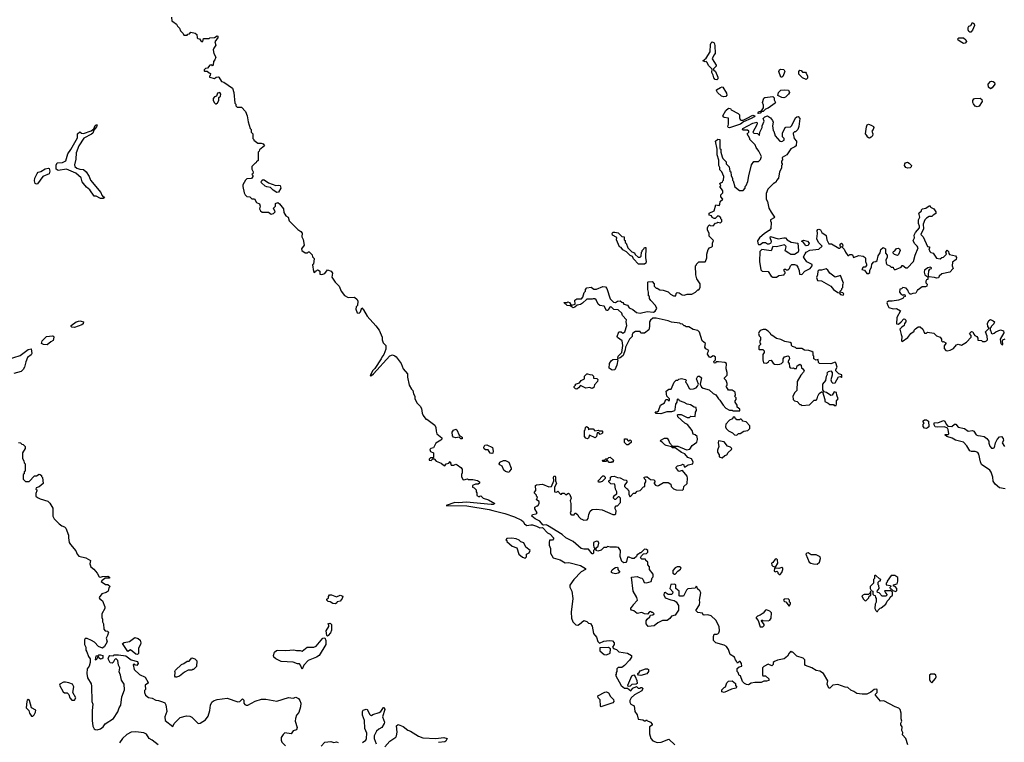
# Model space of a CAD drawing. Extents: x 2380107 to 2585170, y 384273 to 546161.
# Tile 274 of 331: x 2523240 to 2534137, y 469762 to 477760. Entities that reach past the tile are written whole.
import ezdxf

# ---------------------------------------------------------------- set-up
doc = ezdxf.new("R2010")
doc.units = 0

msp = doc.modelspace()

# ---------------------------------------------------------------- linework, layer by layer
at = {"layer": '0CON05XD'}
for points in [[(2524918, 477788), (2524922, 477742), (2524935, 477740), (2524975, 477710), (2524987, 477687), (2525010, 477665), (2525018, 477635), (2525050, 477605), (2525055, 477590), (2525095, 477590), (2525102, 477598), (2525118, 477602), (2525135, 477620), (2525182, 477612), (2525200, 477595), (2525205, 477560), (2525212, 477552), (2525228, 477548), (2525244, 477524), (2525255, 477520), (2525265, 477520), (2525275, 477550), (2525335, 477550), (2525345, 477558), (2525396, 477564), (2525425, 477580), (2525437, 477565), (2525398, 477515), (2525412, 477478), (2525387, 477445), (2525380, 477425), (2525388, 477385), (2525410, 477345), (2525400, 477315), (2525383, 477297), (2525380, 477255), (2525375, 477250), (2525365, 477260), (2525343, 477257), (2525318, 477222), (2525295, 477220), (2525280, 477205), (2525280, 477195), (2525285, 477190), (2525315, 477190), (2525335, 477170), (2525350, 477165), (2525347, 477143), (2525340, 477135), (2525342, 477122), (2525395, 477108), (2525415, 477122), (2525435, 477128), (2525445, 477122), (2525475, 477077), (2525498, 477068), (2525595, 477000), (2525608, 476955), (2525620, 476835), (2525630, 476825), (2525630, 476805), (2525645, 476790), (2525695, 476790), (2525740, 476745), (2525757, 476697), (2525768, 476628), (2525790, 476555), (2525800, 476545), (2525800, 476515), (2525820, 476495), (2525820, 476445), (2525830, 476435), (2525830, 476425), (2525875, 476392), (2525913, 476393), (2525934, 476384), (2525948, 476365), (2525892, 476318), (2525890, 476305), (2525880, 476295), (2525878, 476202), (2525860, 476185), (2525855, 476170), (2525845, 476170), (2525810, 476135), (2525810, 476105), (2525822, 476075), (2525820, 476055), (2525810, 476045), (2525820, 476035), (2525820, 476025), (2525805, 476002), (2525755, 475998), (2525737, 475983), (2525708, 475932), (2525708, 475915), (2525724, 475844), (2525735, 475820), (2525755, 475802), (2525785, 475800), (2525808, 475778), (2525837, 475777), (2525860, 475735), (2525893, 475723), (2525900, 475695), (2525892, 475665), (2525904, 475644), (2525925, 475630), (2525995, 475630), (2526022, 475608), (2526050, 475615), (2526067, 475633), (2526050, 475675), (2526070, 475695), (2526070, 475725), (2526095, 475738), (2526115, 475720), (2526160, 475665), (2526162, 475625), (2526185, 475590), (2526210, 475575), (2526222, 475535), (2526317, 475437), (2526353, 475415), (2526366, 475396), (2526362, 475355), (2526376, 475326), (2526388, 475265), (2526360, 475225), (2526362, 475205), (2526398, 475178), (2526425, 475180), (2526435, 475190), (2526445, 475190), (2526477, 475157), (2526480, 475135), (2526500, 475115), (2526490, 475055), (2526480, 475045), (2526492, 474972), (2526505, 474960), (2526515, 474980), (2526525, 474980), (2526535, 474990), (2526547, 474987), (2526560, 474975), (2526562, 474942), (2526585, 474940), (2526618, 474952), (2526645, 474990), (2526686, 474976), (2526700, 474955), (2526695, 474910), (2526733, 474855), (2526775, 474811), (2526799, 474755), (2526835, 474708), (2526874, 474684), (2526945, 474688), (2526974, 474664), (2526982, 474645), (2526980, 474595), (2526965, 474580), (2526960, 474555), (2526975, 474517), (2526995, 474511), (2527012, 474525), (2527025, 474570), (2527045, 474550), (2527087, 474477), (2527183, 474373), (2527218, 474325), (2527252, 474245), (2527250, 474215), (2527262, 474185), (2527292, 474155), (2527292, 474115), (2527271, 474055), (2527246, 474025), (2527239, 474005), (2527171, 473899), (2527145, 473872), (2527120, 473820), (2527135, 473823), (2527155, 473842), (2527335, 474038), (2527365, 474050), (2527391, 474041), (2527405, 474028), (2527463, 473955), (2527484, 473894), (2527532, 473842), (2527530, 473805), (2527551, 473715), (2527575, 473670), (2527590, 473655), (2527598, 473618), (2527612, 473595), (2527614, 473564), (2527638, 473515), (2527673, 473483), (2527688, 473455), (2527694, 473404), (2527705, 473380), (2527735, 473340), (2527745, 473340), (2527833, 473273), (2527846, 473246), (2527848, 473205), (2527858, 473175), (2527912, 473132), (2527912, 473118), (2527900, 473105), (2527846, 473074), (2527818, 473022), (2527790, 473015), (2527778, 473002), (2527785, 472982), (2527820, 472965), (2527820, 472915), (2527815, 472910), (2527785, 472910), (2527773, 472897), (2527772, 472885), (2527795, 472882), (2527812, 472898), (2527825, 472900), (2527850, 472875), (2527905, 472852), (2527925, 472832), (2527945, 472822), (2527960, 472845), (2527988, 472852), (2528005, 472870), (2528015, 472830), (2528045, 472830), (2528065, 472842), (2528080, 472835), (2528123, 472803), (2528138, 472785), (2528138, 472745), (2528128, 472725), (2528128, 472705), (2528145, 472672), (2528155, 472668), (2528195, 472678), (2528205, 472672), (2528255, 472672), (2528305, 472660), (2528330, 472645), (2528328, 472632), (2528315, 472620), (2528285, 472620), (2528250, 472605), (2528250, 472585), (2528268, 472578), (2528290, 472555), (2528290, 472535), (2528300, 472525), (2528300, 472495), (2528325, 472480), (2528332, 472488), (2528345, 472490), (2528370, 472465), (2528427, 472447), (2528500, 472405), (2528480, 472395), (2528456, 472394), (2528185, 472421), (2528095, 472411), (2528055, 472416), (2527960, 472385), (2528188, 472378), (2528435, 472339), (2528477, 472327), (2528610, 472295), (2528715, 472259), (2528795, 472221), (2528813, 472205), (2528825, 472180), (2528853, 472163), (2528895, 472171), (2528915, 472169), (2528961, 472155), (2528995, 472137), (2529025, 472140), (2529080, 472080), (2529109, 472065), (2529148, 472025), (2529147, 472013), (2529135, 472000), (2529105, 472000), (2529098, 471975), (2529100, 471945), (2529116, 471906), (2529116, 471855), (2529144, 471805), (2529221, 471781), (2529275, 471748), (2529316, 471754), (2529445, 471721), (2529500, 471685), (2529500, 471675), (2529455, 471650), (2529374, 471566), (2529328, 471502), (2529328, 471478), (2529352, 471435), (2529360, 471355), (2529344, 471204), (2529348, 471135)], [(2533765, 477620), (2533755, 477620), (2533745, 477630), (2533737, 477647), (2533737, 477675), (2533745, 477687), (2533768, 477695), (2533785, 477727), (2533802, 477715), (2533806, 477695), (2533783, 477645), (2533765, 477620)], [(2530955, 477094), (2530935, 477096), (2530921, 477115), (2530916, 477145), (2530900, 477175), (2530902, 477212), (2530868, 477248), (2530845, 477290), (2530837, 477297), (2530825, 477292), (2530800, 477305), (2530836, 477334), (2530883, 477405), (2530886, 477485), (2530892, 477505), (2530905, 477514), (2530925, 477505), (2530934, 477475), (2530938, 477385), (2530922, 477368), (2530904, 477325), (2530946, 477256), (2530947, 477245), (2530920, 477215), (2530920, 477205), (2530939, 477185), (2530968, 477125), (2530968, 477105), (2530955, 477094)], [(2533685, 477496), (2533665, 477506), (2533625, 477533), (2533622, 477548), (2533635, 477558), (2533685, 477560), (2533710, 477535), (2533717, 477517), (2533705, 477500), (2533685, 477496)], [(2531675, 477122), (2531662, 477125), (2531640, 477185), (2531648, 477205), (2531665, 477213), (2531695, 477208), (2531707, 477185), (2531685, 477130), (2531675, 477122)], [(2531945, 477098), (2531902, 477115), (2531862, 477155), (2531862, 477185), (2531875, 477200), (2531888, 477198), (2531905, 477180), (2531935, 477178), (2531945, 477168), (2531959, 477135), (2531958, 477112), (2531945, 477098)], [(2533985, 476993), (2533962, 477012), (2533958, 477045), (2533985, 477074), (2533995, 477079), (2534015, 477077), (2534028, 477065), (2534032, 477045), (2534004, 477006), (2533985, 476993)], [(2531034, 476906), (2531005, 476915), (2530961, 476955), (2530951, 476975), (2530953, 476985), (2530995, 477011), (2531015, 477016), (2531022, 477012), (2531062, 476945), (2531066, 476924), (2531055, 476910), (2531034, 476906)], [(2531695, 476894), (2531675, 476897), (2531632, 476922), (2531638, 476955), (2531665, 476978), (2531705, 476982), (2531748, 476978), (2531758, 476955), (2531747, 476935), (2531715, 476904), (2531695, 476894)], [(2525415, 476830), (2525429, 476841), (2525443, 476865), (2525443, 476897), (2525463, 476915), (2525464, 476935), (2525455, 476952), (2525428, 476945), (2525418, 476915), (2525394, 476906), (2525381, 476889), (2525381, 476865), (2525395, 476840), (2525405, 476830), (2525415, 476830)], [(2531415, 476720), (2531408, 476725), (2531415, 476740), (2531448, 476752), (2531472, 476785), (2531472, 476815), (2531462, 476845), (2531475, 476890), (2531485, 476900), (2531575, 476910), (2531590, 476895), (2531591, 476871), (2531603, 476845), (2531600, 476835), (2531525, 476780), (2531492, 476768), (2531468, 476745), (2531448, 476742), (2531435, 476724), (2531415, 476720)], [(2533835, 476794), (2533814, 476804), (2533797, 476827), (2533788, 476845), (2533789, 476865), (2533798, 476882), (2533811, 476889), (2533870, 476890), (2533888, 476875), (2533890, 476855), (2533857, 476803), (2533835, 476794)], [(2531095, 476564), (2531080, 476565), (2531077, 476575), (2531086, 476605), (2531085, 476670), (2531035, 476677), (2531024, 476684), (2531020, 476695), (2531054, 476756), (2531085, 476780), (2531108, 476778), (2531115, 476763), (2531193, 476723), (2531206, 476706), (2531206, 476675), (2531214, 476655), (2531225, 476649), (2531245, 476649), (2531292, 476668), (2531355, 476702), (2531376, 476696), (2531369, 476685), (2531336, 476665), (2531252, 476628), (2531217, 476603), (2531095, 476564)], [(2530638, 472832), (2530690, 472845), (2530693, 472865), (2530675, 472898), (2530636, 472916), (2530600, 472955), (2530565, 472970), (2530495, 473020), (2530465, 473020), (2530452, 473032), (2530395, 473048), (2530380, 473055), (2530355, 473082), (2530330, 473095), (2530335, 473108), (2530375, 473128), (2530405, 473128), (2530425, 473100), (2530430, 473075), (2530465, 473040), (2530525, 473040), (2530621, 473001), (2530655, 473008), (2530681, 473049), (2530732, 473085), (2530740, 473115), (2530738, 473145), (2530717, 473167), (2530694, 473174), (2530682, 473215), (2530629, 473279), (2530600, 473295), (2530522, 473365), (2530520, 473385), (2530528, 473392), (2530562, 473392), (2530625, 473358), (2530652, 473358), (2530668, 473372), (2530715, 473370), (2530720, 473415), (2530730, 473435), (2530727, 473467), (2530705, 473472), (2530665, 473498), (2530625, 473503), (2530595, 473522), (2530543, 473543), (2530535, 473558), (2530515, 473560), (2530512, 473525), (2530498, 473505), (2530492, 473445), (2530485, 473432), (2530455, 473418), (2530401, 473419), (2530335, 473398), (2530285, 473400), (2530272, 473418), (2530295, 473420), (2530309, 473431), (2530332, 473495), (2530375, 473520), (2530392, 473558), (2530408, 473558), (2530425, 473540), (2530430, 473545), (2530430, 473565), (2530400, 473595), (2530393, 473647), (2530425, 473672), (2530448, 473672), (2530482, 473748), (2530505, 473770), (2530525, 473770), (2530535, 473780), (2530565, 473788), (2530607, 473777), (2530620, 473765), (2530610, 473755), (2530612, 473745), (2530622, 473735), (2530648, 473678), (2530665, 473669), (2530696, 473674), (2530728, 473685), (2530743, 473705), (2530752, 473725), (2530729, 473785), (2530745, 473813), (2530765, 473816), (2530784, 473795), (2530772, 473725), (2530784, 473694), (2530805, 473681), (2530872, 473662), (2530915, 473623), (2530945, 473608), (2530974, 473565), (2530990, 473550), (2531025, 473492), (2531055, 473462), (2531095, 473440), (2531125, 473440), (2531135, 473430), (2531208, 473432), (2531208, 473448), (2531182, 473472), (2531180, 473495), (2531158, 473528), (2531158, 473542), (2531170, 473555), (2531170, 473575), (2531150, 473595), (2531160, 473605), (2531158, 473638), (2531125, 473660), (2531085, 473660), (2531062, 473695), (2531060, 473705), (2531070, 473715), (2531070, 473735), (2531058, 473765), (2531040, 473785), (2531040, 473795), (2531070, 473825), (2531070, 473855), (2531058, 473895), (2531062, 473955), (2531045, 473967), (2530975, 473973), (2530948, 473972), (2530935, 473960), (2530925, 473962), (2530923, 473977), (2530940, 473995), (2530940, 474025), (2530927, 474037), (2530915, 474038), (2530885, 474020), (2530874, 474024), (2530853, 474057), (2530854, 474076), (2530867, 474097), (2530835, 474118), (2530822, 474135), (2530828, 474175), (2530792, 474205), (2530762, 474302), (2530745, 474320), (2530695, 474330), (2530645, 474360), (2530615, 474360), (2530605, 474370), (2530595, 474370), (2530575, 474390), (2530553, 474393), (2530545, 474400), (2530455, 474412), (2530417, 474427), (2530285, 474458), (2530245, 474458), (2530220, 474435), (2530210, 474415), (2530210, 474365), (2530201, 474329), (2530155, 474290), (2530115, 474290), (2530105, 474310), (2530055, 474308), (2530025, 474290), (2530018, 474275), (2530018, 474255), (2529990, 474225), (2529943, 474137), (2529940, 474105), (2529919, 474045), (2529885, 474017), (2529865, 474010), (2529860, 474015), (2529864, 474035), (2529902, 474078), (2529913, 474155), (2529907, 474207), (2529854, 474244), (2529852, 474255), (2529870, 474305), (2529897, 474307), (2529915, 474292), (2529938, 474305), (2529959, 474375), (2529950, 474415), (2529957, 474437), (2529910, 474485), (2529905, 474510), (2529865, 474548), (2529815, 474552), (2529788, 474578), (2529775, 474580), (2529760, 474565), (2529755, 474550), (2529745, 474540), (2529735, 474540), (2529708, 474588), (2529660, 474595), (2529643, 474613), (2529619, 474659), (2529605, 474670), (2529585, 474672), (2529575, 474668), (2529515, 474668), (2529468, 474622), (2529445, 474607), (2529408, 474602), (2529385, 474578), (2529365, 474570), (2529332, 474592), (2529300, 474595), (2529262, 474628), (2529295, 474630), (2529305, 474638), (2529325, 474628), (2529335, 474610), (2529352, 474602), (2529388, 474612), (2529384, 474656), (2529405, 474670), (2529458, 474672), (2529472, 474688), (2529488, 474742), (2529500, 474755), (2529500, 474775), (2529518, 474792), (2529565, 474798), (2529595, 474778), (2529625, 474778), (2529695, 474808), (2529722, 474802), (2529738, 474785), (2529775, 474670), (2529812, 474632), (2529835, 474630), (2529854, 474646), (2529885, 474650), (2529902, 474632), (2529915, 474630), (2529925, 474612), (2529965, 474600), (2529985, 474570), (2530025, 474553), (2530065, 474520), (2530105, 474510), (2530185, 474531), (2530256, 474524), (2530272, 474535), (2530290, 474565), (2530276, 474596), (2530223, 474653), (2530210, 474675), (2530210, 474695), (2530200, 474705), (2530200, 474745), (2530190, 474775), (2530190, 474855), (2530195, 474860), (2530241, 474861), (2530262, 474835), (2530262, 474812), (2530285, 474790), (2530295, 474790), (2530325, 474770), (2530362, 474768), (2530415, 474748), (2530441, 474721), (2530475, 474702), (2530500, 474705), (2530505, 474730), (2530515, 474742), (2530540, 474735), (2530573, 474713), (2530595, 474712), (2530625, 474722), (2530677, 474723), (2530720, 474745), (2530735, 474760), (2530745, 474770), (2530755, 474770), (2530770, 474795), (2530770, 474835), (2530733, 474893), (2530722, 474935), (2530720, 475035), (2530730, 475045), (2530730, 475055), (2530755, 475080), (2530825, 475080), (2530830, 475085), (2530846, 475124), (2530846, 475164), (2530858, 475215), (2530874, 475236), (2530900, 475245), (2530908, 475255), (2530908, 475285), (2530918, 475315), (2530870, 475365), (2530870, 475395), (2530853, 475433), (2530853, 475457), (2530860, 475475), (2530875, 475490), (2530883, 475483), (2530915, 475480), (2530942, 475508), (2530955, 475510), (2530965, 475520), (2530995, 475510), (2531010, 475525), (2531010, 475545), (2531000, 475555), (2531000, 475565), (2530977, 475587), (2530965, 475590), (2530935, 475560), (2530925, 475558), (2530905, 475570), (2530895, 475590), (2530870, 475595), (2530872, 475618), (2530927, 475643), (2530945, 475710), (2530980, 475705), (2530990, 475715), (2530992, 475748), (2531020, 475775), (2530998, 475798), (2530998, 475822), (2531020, 475845), (2531020, 475865), (2530990, 475915), (2530998, 475922), (2530990, 475945), (2531002, 475958), (2531018, 475962), (2531020, 475975), (2531030, 475985), (2531032, 476025), (2531012, 476075), (2530988, 476098), (2530988, 476125), (2530978, 476145), (2530978, 476205), (2530960, 476265), (2530958, 476325), (2530942, 476415), (2530965, 476436), (2530990, 476435), (2530990, 476335), (2531000, 476325), (2531000, 476295), (2531013, 476243), (2531022, 476222), (2531058, 476188), (2531060, 476165), (2531092, 476132), (2531100, 476085), (2531110, 476075), (2531113, 476033), (2531130, 476005), (2531130, 475985), (2531137, 475977), (2531155, 475910), (2531205, 475870), (2531245, 475870), (2531270, 475895), (2531270, 475915), (2531280, 475925), (2531298, 475968), (2531308, 476032), (2531340, 476155), (2531365, 476190), (2531415, 476190), (2531438, 476212), (2531448, 476245), (2531420, 476305), (2531390, 476345), (2531380, 476375), (2531320, 476435), (2531320, 476445), (2531290, 476495), (2531310, 476515), (2531310, 476525), (2531296, 476536), (2531248, 476538), (2531238, 476545), (2531244, 476555), (2531355, 476615), (2531396, 476626), (2531401, 476615), (2531396, 476595), (2531352, 476515), (2531363, 476503), (2531405, 476500), (2531422, 476482), (2531428, 476482), (2531432, 476515), (2531458, 476565), (2531458, 476585), (2531480, 476635), (2531468, 476665), (2531485, 476686), (2531516, 476696), (2531550, 476675), (2531572, 476645), (2531578, 476625), (2531572, 476585), (2531580, 476535), (2531587, 476527), (2531600, 476475), (2531652, 476415), (2531675, 476413), (2531700, 476425), (2531700, 476445), (2531682, 476465), (2531683, 476505), (2531710, 476565), (2531718, 476572), (2531770, 476575), (2531785, 476590), (2531827, 476673), (2531840, 476685), (2531855, 476688), (2531872, 476665), (2531863, 476577), (2531850, 476545), (2531825, 476520), (2531815, 476520), (2531800, 476505), (2531800, 476495), (2531810, 476445), (2531837, 476417), (2531832, 476365), (2531818, 476352), (2531775, 476332), (2531730, 476265), (2531680, 476235), (2531682, 476208), (2531670, 476195), (2531670, 476175), (2531680, 476165), (2531680, 476155), (2531672, 476145), (2531672, 476118), (2531650, 476075), (2531638, 476005), (2531615, 475980), (2531610, 475965), (2531595, 475950), (2531585, 475950), (2531520, 475885), (2531500, 475835), (2531500, 475775), (2531517, 475747), (2531532, 475675), (2531555, 475630), (2531593, 475575), (2531588, 475565), (2531550, 475545), (2531548, 475535), (2531558, 475515), (2531552, 475448), (2531534, 475426), (2531482, 475395), (2531428, 475345), (2531407, 475313), (2531408, 475285), (2531415, 475270), (2531435, 475272), (2531466, 475294), (2531492, 475292), (2531515, 475278), (2531535, 475278), (2531555, 475290), (2531560, 475305), (2531544, 475344), (2531548, 475362), (2531634, 475334), (2531695, 475346), (2531715, 475344), (2531735, 475323), (2531778, 475298), (2531850, 475285), (2531859, 475205), (2531854, 475185), (2531815, 475160), (2531775, 475162), (2531752, 475175)], [(2524165, 475780), (2524135, 475782), (2524087, 475807), (2524065, 475808), (2524015, 475875), (2523978, 475905), (2523945, 475946), (2523933, 475965), (2523920, 476010), (2523860, 476060), (2523756, 476106), (2523665, 476090), (2523644, 476105), (2523642, 476148), (2523653, 476175), (2523715, 476179), (2523751, 476199), (2523774, 476276), (2523807, 476323), (2523879, 476451), (2523880, 476495), (2523905, 476518), (2523923, 476503), (2523945, 476500), (2524029, 476531), (2524059, 476551), (2524075, 476589), (2524085, 476597), (2524096, 476596), (2524090, 476575), (2524062, 476538), (2524051, 476505), (2524035, 476491), (2523950, 476450), (2523896, 476364), (2523866, 476285), (2523860, 476215), (2523848, 476155), (2523850, 476135), (2523873, 476115), (2523904, 476104), (2523945, 476103), (2523975, 476077), (2524008, 476025), (2524023, 475983), (2524137, 475847), (2524148, 475818), (2524165, 475800), (2524178, 475798), (2524165, 475780)], [(2532645, 476450), (2532632, 476452), (2532620, 476465), (2532620, 476475), (2532600, 476495), (2532610, 476575), (2532620, 476595), (2532635, 476602), (2532665, 476593), (2532688, 476578), (2532693, 476565), (2532687, 476545), (2532670, 476525), (2532680, 476495), (2532678, 476475), (2532665, 476460), (2532645, 476450)], [(2523425, 475939), (2523412, 475945), (2523402, 475975), (2523406, 476004), (2523432, 476058), (2523445, 476071), (2523475, 476079), (2523521, 476109), (2523555, 476116), (2523565, 476111), (2523575, 476085), (2523566, 476055), (2523496, 476024), (2523435, 475944), (2523425, 475939)], [(2533066, 476116), (2533048, 476125), (2533032, 476145), (2533034, 476166), (2533044, 476176), (2533065, 476182), (2533083, 476173), (2533108, 476145), (2533105, 476130), (2533095, 476120), (2533066, 476116)], [(2526085, 475848), (2526044, 475874), (2526014, 475904), (2525975, 475909), (2525958, 475918), (2525917, 475955), (2525913, 475965), (2525920, 475980), (2525935, 475991), (2525945, 475989), (2525995, 475953), (2526074, 475924), (2526105, 475929), (2526124, 475924), (2526131, 475895), (2526105, 475852), (2526085, 475848)], [(2531752, 475175), (2531713, 475203), (2531722, 475245), (2531720, 475255), (2531705, 475268), (2531615, 475247), (2531575, 475248), (2531555, 475200), (2531453, 475217), (2531432, 475195), (2531428, 475085), (2531443, 474993), (2531458, 474978), (2531525, 474972), (2531555, 474920), (2531575, 474910), (2531615, 474910), (2531643, 474927), (2531700, 474935), (2531700, 474945), (2531710, 474955), (2531710, 474965), (2531700, 474975), (2531702, 474998), (2531715, 475000), (2531725, 474990), (2531745, 474992), (2531760, 475005), (2531770, 475035), (2531785, 475050), (2531815, 475052), (2531835, 475042), (2531851, 475021), (2531866, 474985), (2531870, 474945), (2531895, 474940), (2531930, 474975), (2531988, 475005), (2532012, 475035), (2532009, 475049), (2531951, 475081), (2531924, 475115), (2531916, 475135), (2531931, 475169), (2531945, 475188), (2531985, 475208), (2532085, 475220), (2532120, 475255), (2532080, 475295), (2532063, 475333), (2532071, 475395), (2532066, 475425), (2532074, 475436), (2532085, 475440), (2532104, 475434), (2532118, 475405), (2532165, 475370), (2532173, 475325), (2532195, 475280), (2532225, 475280), (2532305, 475230), (2532318, 475232), (2532330, 475245), (2532320, 475255), (2532320, 475275), (2532335, 475288), (2532347, 475277), (2532350, 475255), (2532340, 475245), (2532365, 475220), (2532378, 475185), (2532405, 475150), (2532415, 475150), (2532428, 475162), (2532445, 475162), (2532455, 475158), (2532468, 475128), (2532525, 475151), (2532575, 475143), (2532596, 475126), (2532602, 475115), (2532600, 475085), (2532612, 475055), (2532612, 475038), (2532598, 475022), (2532575, 475020), (2532560, 474995), (2532588, 474988), (2532615, 474950), (2532635, 474950), (2532648, 474962), (2532650, 474985), (2532668, 475025), (2532670, 475055), (2532692, 475078), (2532715, 475082), (2532728, 475095), (2532740, 475145), (2532762, 475178), (2532770, 475215), (2532795, 475240), (2532820, 475225), (2532820, 475175), (2532842, 475152), (2532842, 475128), (2532827, 475103), (2532828, 475065), (2532835, 475052), (2532870, 475035), (2532885, 475020), (2532905, 475020), (2532910, 475005), (2532925, 474992), (2532995, 475020), (2533005, 475040), (2533015, 475040), (2533045, 475012), (2533065, 475012), (2533132, 475085), (2533149, 475155), (2533182, 475235), (2533172, 475255), (2533142, 475282), (2533128, 475315), (2533142, 475345), (2533138, 475375), (2533152, 475405), (2533197, 475455), (2533198, 475475), (2533187, 475505), (2533187, 475543), (2533200, 475575), (2533192, 475618), (2533220, 475645), (2533220, 475655), (2533230, 475665), (2533267, 475673), (2533305, 475700), (2533315, 475700), (2533320, 475685), (2533356, 475666), (2533380, 475635), (2533380, 475615), (2533348, 475595), (2533335, 475582), (2533305, 475580), (2533275, 475563), (2533256, 475544), (2533237, 475495), (2533242, 475445), (2533213, 475383), (2533240, 475355), (2533285, 475250), (2533310, 475245), (2533310, 475235), (2533300, 475225), (2533312, 475195), (2533325, 475182), (2533348, 475175), (2533385, 475122), (2533425, 475112), (2533445, 475128), (2533465, 475130), (2533497, 475163), (2533490, 475185), (2533505, 475210), (2533520, 475195), (2533523, 475173), (2533531, 475161), (2533596, 475146), (2533606, 475126), (2533604, 475106), (2533562, 475075), (2533558, 475035), (2533570, 475005), (2533535, 474967), (2533444, 474946), (2533415, 474920), (2533408, 474902), (2533385, 474898), (2533365, 474907), (2533302, 474912), (2533297, 474935), (2533301, 474979), (2533312, 474998), (2533330, 475005), (2533330, 475015), (2533315, 475020), (2533290, 475015), (2533254, 474986), (2533250, 474965), (2533257, 474937), (2533292, 474912), (2533290, 474885), (2533275, 474880), (2533268, 474865), (2533268, 474848), (2533282, 474832), (2533279, 474811), (2533265, 474803), (2533228, 474802), (2533185, 474770), (2533175, 474770), (2533158, 474732), (2533125, 474730), (2533105, 474722), (2533093, 474723), (2533080, 474735), (2533070, 474765), (2533049, 474789), (2533013, 474797), (2532998, 474782), (2532982, 474778), (2532978, 474745), (2532992, 474725), (2533015, 474710), (2533023, 474717), (2533036, 474716), (2533038, 474702), (2533038, 474695), (2533022, 474688), (2533012, 474675), (2532967, 474655), (2532895, 474644), (2532855, 474645), (2532840, 474635), (2532838, 474625), (2532846, 474596), (2532860, 474575), (2532905, 474560), (2532945, 474562), (2532987, 474537), (2532948, 474465), (2532942, 474392), (2532965, 474390), (2532996, 474414), (2533025, 474448), (2533037, 474447), (2533046, 474436), (2533047, 474415), (2533033, 474397), (2533028, 474375), (2533002, 474358), (2532982, 474335), (2532994, 474274), (2533002, 474255), (2533000, 474205), (2533005, 474200), (2533069, 474241), (2533104, 474286), (2533138, 474312), (2533140, 474325), (2533152, 474338), (2533185, 474362), (2533205, 474362), (2533236, 474336), (2533255, 474290), (2533275, 474290), (2533285, 474300), (2533355, 474290), (2533385, 474260), (2533426, 474246), (2533440, 474225), (2533440, 474205), (2533455, 474192), (2533465, 474200), (2533488, 474185), (2533490, 474175), (2533471, 474149), (2533472, 474122), (2533488, 474098), (2533504, 474094), (2533539, 474101), (2533575, 474120), (2533608, 474162), (2533625, 474168), (2533662, 474158), (2533719, 474191), (2533770, 474245), (2533770, 474265), (2533752, 474285), (2533775, 474310), (2533790, 474305), (2533798, 474278), (2533810, 474265), (2533833, 474253), (2533842, 474235), (2533842, 474212), (2533885, 474210), (2533895, 474200), (2533925, 474200), (2533940, 474205), (2533952, 474218), (2533947, 474257), (2533930, 474305), (2533970, 474345), (2533953, 474363), (2533952, 474398), (2533965, 474432), (2533985, 474440), (2534015, 474428), (2534027, 474415), (2534022, 474395), (2533990, 474365), (2533990, 474355), (2533980, 474345), (2533980, 474325), (2533988, 474318), (2533992, 474292), (2534007, 474283), (2534025, 474290), (2534043, 474307), (2534095, 474328), (2534127, 474317), (2534130, 474295), (2534090, 474225), (2534093, 474193), (2534100, 474175), (2534113, 474163), (2534120, 474165), (2534118, 474205), (2534122, 474215), (2534145, 474228)], [(2530155, 475054), (2530090, 475055), (2530034, 475114), (2530020, 475140), (2529995, 475150), (2529955, 475192), (2529915, 475212), (2529895, 475238), (2529877, 475247), (2529843, 475323), (2529848, 475348), (2529800, 475375), (2529797, 475395), (2529805, 475408), (2529825, 475410), (2529865, 475400), (2529902, 475362), (2529928, 475358), (2529930, 475325), (2529940, 475315), (2529940, 475295), (2529950, 475285), (2529970, 475235), (2530015, 475190), (2530045, 475180), (2530052, 475162), (2530085, 475130), (2530105, 475130), (2530118, 475142), (2530120, 475185), (2530130, 475195), (2530130, 475205), (2530148, 475222), (2530155, 475240), (2530168, 475238), (2530167, 475125), (2530172, 475085), (2530170, 475065), (2530155, 475054)], [(2531945, 475258), (2531935, 475263), (2531913, 475293), (2531892, 475308), (2531915, 475320), (2531958, 475308), (2531977, 475287), (2531965, 475262), (2531945, 475258)], [(2532955, 475150), (2532922, 475162), (2532908, 475175), (2532908, 475185), (2532910, 475195), (2532925, 475202), (2532944, 475226), (2532965, 475232), (2532978, 475225), (2532983, 475205), (2532965, 475160), (2532955, 475150)], [(2532355, 474712), (2532360, 474725), (2532348, 474738), (2532320, 474745), (2532320, 474755), (2532338, 474772), (2532340, 474785), (2532350, 474795), (2532350, 474825), (2532358, 474845), (2532325, 474930), (2532265, 474910), (2532204, 474954), (2532185, 474988), (2532165, 475002), (2532115, 474988), (2532085, 474988), (2532072, 474975), (2532070, 474935), (2532058, 474905), (2532070, 474875), (2532115, 474868), (2532215, 474812), (2532248, 474775), (2532295, 474740), (2532308, 474738), (2532325, 474720), (2532355, 474712)], [(2523845, 474353), (2523816, 474355), (2523809, 474365), (2523811, 474375), (2523865, 474414), (2523905, 474426), (2523946, 474415), (2523944, 474395), (2523928, 474382), (2523845, 474353)], [(2523545, 474161), (2523504, 474164), (2523480, 474175), (2523490, 474205), (2523535, 474252), (2523602, 474262), (2523615, 474258), (2523619, 474245), (2523611, 474209), (2523584, 474196), (2523545, 474161)], [(2532275, 473490), (2532280, 473505), (2532278, 473542), (2532298, 473565), (2532283, 473603), (2532280, 473635), (2532255, 473640), (2532230, 473605), (2532215, 473602), (2532170, 473635), (2532142, 473642), (2532128, 473665), (2532130, 473725), (2532160, 473765), (2532170, 473815), (2532180, 473835), (2532178, 473852), (2532190, 473865), (2532215, 473872), (2532232, 473855), (2532232, 473825), (2532218, 473775), (2532225, 473750), (2532238, 473738), (2532265, 473740), (2532302, 473808), (2532325, 473810), (2532335, 473800), (2532340, 473805), (2532338, 473828), (2532305, 473840), (2532273, 473873), (2532273, 473887), (2532288, 473915), (2532273, 473963), (2532265, 473970), (2532215, 473950), (2532093, 473953), (2532082, 473965), (2532078, 473998), (2532055, 473990), (2532030, 474005), (2532030, 474035), (2532020, 474045), (2532020, 474075), (2532007, 474087), (2531975, 474100), (2531925, 474102), (2531895, 474120), (2531835, 474120), (2531825, 474130), (2531792, 474142), (2531780, 474155), (2531780, 474175), (2531767, 474187), (2531708, 474198), (2531665, 474222), (2531615, 474230), (2531565, 474270), (2531555, 474270), (2531550, 474285), (2531523, 474313), (2531492, 474332), (2531468, 474332), (2531435, 474320), (2531423, 474307), (2531418, 474285), (2531425, 474260), (2531440, 474245), (2531440, 474215), (2531430, 474205), (2531430, 474185), (2531440, 474175), (2531440, 474165), (2531420, 474145), (2531420, 474115), (2531425, 474110), (2531465, 474110), (2531480, 474095), (2531480, 474075), (2531463, 474055), (2531463, 473995), (2531472, 473962), (2531505, 473960), (2531526, 473974), (2531535, 473988), (2531555, 473990), (2531577, 473957), (2531595, 473947), (2531625, 473943), (2531652, 473948), (2531670, 473955), (2531690, 473975), (2531690, 474005), (2531705, 474030), (2531745, 474038), (2531757, 474027), (2531758, 474005), (2531740, 473975), (2531757, 473955), (2531758, 473918), (2531767, 473907), (2531795, 473902), (2531805, 473908), (2531815, 473900), (2531835, 473900), (2531845, 473930), (2531875, 473948), (2531890, 473935), (2531892, 473902), (2531905, 473900), (2531920, 473875), (2531915, 473860), (2531883, 473827), (2531844, 473756), (2531840, 473655), (2531820, 473635), (2531798, 473592), (2531800, 473555), (2531813, 473543), (2531844, 473534), (2531875, 473500), (2531885, 473500), (2531895, 473490), (2531982, 473498), (2532032, 473548), (2532055, 473550), (2532067, 473563), (2532072, 473595), (2532087, 473623), (2532115, 473640), (2532125, 473640), (2532150, 473555), (2532150, 473535), (2532187, 473517), (2532205, 473500), (2532245, 473500), (2532255, 473490), (2532275, 473490)], [(2523105, 473999), (2523245, 474044), (2523335, 474109), (2523366, 474116), (2523375, 474065), (2523365, 474049), (2523328, 474022), (2523307, 473973), (2523293, 473915), (2523280, 473890), (2523255, 473866), (2523175, 473844)], [(2529795, 473880), (2529762, 473902), (2529766, 473955), (2529784, 473986), (2529805, 473998), (2529852, 474002), (2529858, 473995), (2529847, 473935), (2529825, 473883), (2529795, 473880)], [(2529405, 473672), (2529390, 473675), (2529378, 473688), (2529378, 473702), (2529390, 473715), (2529390, 473725), (2529435, 473740), (2529452, 473768), (2529490, 473785), (2529490, 473815), (2529515, 473840), (2529525, 473842), (2529548, 473832), (2529575, 473830), (2529590, 473815), (2529592, 473792), (2529627, 473787), (2529637, 473777), (2529636, 473754), (2529602, 473718), (2529595, 473690), (2529575, 473678), (2529545, 473688), (2529505, 473680), (2529445, 473710), (2529426, 473684), (2529405, 473672)], [(2529525, 473122), (2529505, 473128), (2529490, 473145), (2529490, 473215), (2529498, 473222), (2529503, 473247), (2529513, 473257), (2529530, 473245), (2529535, 473220), (2529545, 473230), (2529585, 473232), (2529605, 473210), (2529645, 473218), (2529655, 473210), (2529685, 473210), (2529690, 473205), (2529690, 473185), (2529665, 473170), (2529648, 473188), (2529632, 473188), (2529622, 473148), (2529607, 473133), (2529545, 473160), (2529535, 473130), (2529525, 473122)], [(2531175, 473160), (2531195, 473180), (2531215, 473180), (2531253, 473207), (2531300, 473215), (2531320, 473235), (2531320, 473265), (2531278, 473308), (2531240, 473315), (2531240, 473325), (2531225, 473340), (2531215, 473340), (2531205, 473330), (2531175, 473330), (2531162, 473342), (2531155, 473360), (2531135, 473360), (2531128, 473342), (2531095, 473328), (2531055, 473282), (2531050, 473255), (2531058, 473235), (2531085, 473208), (2531127, 473187), (2531150, 473165), (2531175, 473160)], [(2533275, 473236), (2533255, 473238), (2533238, 473258), (2533240, 473285), (2533248, 473295), (2533238, 473308), (2533238, 473322), (2533255, 473332), (2533275, 473332), (2533298, 473315), (2533303, 473255), (2533285, 473242), (2533275, 473236)], [(2534145, 472569), (2534085, 472579), (2534035, 472619), (2534012, 472652), (2534010, 472695), (2533993, 472753), (2533975, 472774), (2533885, 472838), (2533873, 472865), (2533855, 472950), (2533845, 472968), (2533815, 472979), (2533775, 472980), (2533755, 472989), (2533723, 473043), (2533684, 473084), (2533595, 473106), (2533560, 473130), (2533500, 473145), (2533480, 473165), (2533485, 473170), (2533515, 473170), (2533522, 473178), (2533516, 473226), (2533509, 473239), (2533473, 473253), (2533395, 473250), (2533370, 473255), (2533360, 473275), (2533362, 473295), (2533365, 473300), (2533402, 473298), (2533465, 473323), (2533478, 473315), (2533492, 473282), (2533513, 473263), (2533555, 473258), (2533585, 473282), (2533602, 473282), (2533625, 473250), (2533697, 473237), (2533735, 473207), (2533785, 473213), (2533800, 473205), (2533825, 473167), (2533845, 473157), (2533875, 473156), (2533915, 473146), (2533945, 473126), (2533967, 473097), (2533964, 473074), (2533975, 473040), (2533995, 473018), (2534015, 473018), (2534028, 473025), (2534038, 473075), (2534057, 473113), (2534085, 473142)], [(2528135, 473120), (2528122, 473122), (2528105, 473140), (2528065, 473132), (2528040, 473140), (2528031, 473155), (2528026, 473194), (2528042, 473218), (2528065, 473228), (2528079, 473219), (2528105, 473160), (2528135, 473140), (2528135, 473120)], [(2534085, 473142), (2534105, 473147), (2534124, 473125), (2534126, 473104), (2534113, 473075), (2534138, 473035)], [(2523225, 473080), (2523248, 473078), (2523262, 473062), (2523278, 473058), (2523300, 473035), (2523300, 473015), (2523270, 472965), (2523270, 472905), (2523287, 472877), (2523290, 472855), (2523300, 472845), (2523300, 472765), (2523290, 472755), (2523290, 472735), (2523280, 472725), (2523280, 472675), (2523305, 472650), (2523345, 472650), (2523405, 472710), (2523425, 472710), (2523455, 472730), (2523468, 472728), (2523480, 472715), (2523480, 472705), (2523492, 472692), (2523498, 472625), (2523455, 472590), (2523422, 472578), (2523420, 472565), (2523430, 472555), (2523430, 472545), (2523420, 472515), (2523420, 472485), (2523435, 472470), (2523465, 472458), (2523552, 472432), (2523575, 472410), (2523607, 472355), (2523607, 472267), (2523620, 472235), (2523675, 472180), (2523705, 472158), (2523735, 472148), (2523751, 472131), (2523780, 472055), (2523779, 472025), (2523789, 471975), (2523801, 471951), (2523861, 471881), (2523874, 471844), (2523894, 471824), (2523970, 471805), (2524022, 471775), (2524017, 471737), (2524028, 471705), (2524059, 471679), (2524098, 471635), (2524120, 471595), (2524135, 471590), (2524157, 471597), (2524215, 471600), (2524235, 471590), (2524235, 471580), (2524185, 471580), (2524165, 471560), (2524152, 471558), (2524143, 471543), (2524188, 471508), (2524215, 471510), (2524240, 471485), (2524228, 471472), (2524218, 471435), (2524195, 471420), (2524148, 471405), (2524120, 471365), (2524122, 471355), (2524155, 471330), (2524183, 471263), (2524182, 471245), (2524148, 471185), (2524148, 471145), (2524158, 471125), (2524158, 471095), (2524168, 471075), (2524172, 471015), (2524185, 470998), (2524212, 470992), (2524222, 470982), (2524213, 470945), (2524197, 470915), (2524207, 470873), (2524177, 470823), (2524155, 470803), (2524113, 470823), (2524069, 470869), (2524035, 470890), (2523985, 470910), (2523965, 470910), (2523958, 470895), (2523958, 470845), (2523973, 470815), (2523971, 470781), (2523982, 470765), (2524002, 470712), (2524020, 470685), (2524020, 470645), (2524007, 470605), (2523988, 470575), (2523981, 470525), (2523990, 470475), (2524029, 470409), (2524034, 470385), (2524039, 470215), (2524048, 470185), (2524040, 470115), (2524041, 470005), (2524051, 469941), (2524063, 469913), (2524075, 469904), (2524098, 469902), (2524135, 469912), (2524162, 469935), (2524185, 469967), (2524278, 470025), (2524325, 470098), (2524341, 470145), (2524358, 470172), (2524372, 470265), (2524401, 470345), (2524397, 470405), (2524365, 470452), (2524356, 470505), (2524341, 470541), (2524347, 470585), (2524332, 470615), (2524327, 470667), (2524305, 470690), (2524290, 470675), (2524276, 470644), (2524265, 470638), (2524242, 470642), (2524218, 470685), (2524225, 470710), (2524238, 470722), (2524275, 470720), (2524285, 470730), (2524335, 470732), (2524415, 470721), (2524475, 470676), (2524545, 470658), (2524550, 470635), (2524536, 470614), (2524515, 470620), (2524505, 470630), (2524495, 470620), (2524505, 470570), (2524565, 470512), (2524630, 470485), (2524662, 470425), (2524655, 470412), (2524630, 470395), (2524632, 470348), (2524620, 470335), (2524620, 470315), (2524632, 470285), (2524665, 470257), (2524705, 470252), (2524745, 470229), (2524776, 470226), (2524820, 470210), (2524845, 470200), (2524858, 470178), (2524868, 470105), (2524846, 470045), (2524850, 470005), (2524935, 469938), (2524951, 469969), (2525014, 470036), (2525085, 470057), (2525123, 470053), (2525145, 470042), (2525215, 469970), (2525237, 469973), (2525295, 470012), (2525325, 470052), (2525344, 470116), (2525353, 470175), (2525368, 470205), (2525385, 470222), (2525425, 470238), (2525535, 470250), (2525655, 470210), (2525677, 470213), (2525705, 470243), (2525720, 470230), (2525722, 470195), (2525731, 470181), (2525745, 470172), (2525765, 470172), (2525844, 470216), (2525915, 470239), (2525965, 470240), (2526085, 470218), (2526215, 470260), (2526265, 470252), (2526295, 470262), (2526325, 470248), (2526340, 470225), (2526350, 470195), (2526346, 470156)], [(2528465, 472957), (2528445, 472964), (2528425, 473000), (2528395, 473000), (2528381, 473011), (2528377, 473027), (2528388, 473052), (2528410, 473055), (2528472, 473025), (2528481, 472985), (2528475, 472963), (2528465, 472957)], [(2529975, 473053), (2529960, 473055), (2529932, 473082), (2529935, 473120), (2529955, 473120), (2529975, 473100), (2529985, 473100), (2529995, 473110), (2530008, 473098), (2530008, 473082), (2529975, 473053)], [(2531015, 472912), (2531043, 472937), (2531066, 472944), (2531082, 472968), (2531118, 473002), (2531120, 473015), (2531107, 473027), (2531075, 473040), (2531035, 473088), (2530975, 473100), (2530970, 473075), (2530977, 473035), (2530962, 472995), (2530964, 472974), (2530980, 472945), (2530982, 472922), (2531015, 472912)], [(2528655, 472750), (2528615, 472759), (2528597, 472775), (2528578, 472818), (2528552, 472835), (2528548, 472845), (2528555, 472862), (2528595, 472882), (2528615, 472882), (2528653, 472863), (2528680, 472795), (2528680, 472785), (2528660, 472765), (2528655, 472750)], [(2533070, 469735), (2533048, 469805), (2533010, 469845), (2533012, 469872), (2533002, 469895), (2533008, 469935), (2532990, 469955), (2532990, 469975), (2533002, 469995), (2532994, 470024), (2532994, 470085), (2532984, 470125), (2532971, 470141), (2532930, 470155), (2532805, 470222), (2532765, 470218), (2532710, 470285), (2532710, 470295), (2532718, 470302), (2532728, 470315), (2532730, 470345), (2532725, 470350), (2532695, 470348), (2532661, 470319), (2532615, 470296), (2532565, 470296), (2532504, 470304), (2532472, 470325), (2532438, 470338), (2532405, 470370), (2532375, 470373), (2532295, 470403), (2532240, 470395), (2532205, 470360), (2532195, 470360), (2532178, 470405), (2532182, 470442), (2532134, 470524), (2532095, 470551), (2532055, 470557), (2532008, 470588), (2531935, 470612), (2531928, 470625), (2531930, 470675), (2531910, 470695), (2531840, 470715), (2531795, 470760), (2531785, 470760), (2531775, 470770), (2531755, 470750), (2531736, 470714), (2531700, 470685), (2531625, 470672), (2531593, 470657), (2531580, 470645), (2531580, 470625), (2531565, 470610), (2531525, 470628), (2531477, 470603), (2531462, 470585), (2531460, 470505), (2531465, 470500), (2531495, 470500), (2531530, 470465), (2531530, 470445), (2531505, 470438), (2531475, 470440), (2531446, 470424), (2531374, 470426), (2531335, 470418), (2531305, 470400), (2531283, 470403), (2531260, 470415), (2531240, 470435), (2531218, 470498), (2531202, 470502), (2531190, 470535), (2531180, 470545), (2531182, 470578), (2531203, 470597), (2531230, 470605), (2531228, 470635), (2531215, 470658), (2531202, 470658), (2531185, 470640), (2531172, 470662), (2531160, 470675), (2531150, 470705), (2531102, 470735), (2531085, 470790), (2531062, 470822), (2531036, 470836), (2530944, 470864), (2530919, 470889), (2530918, 470935), (2530925, 470960), (2530955, 470958), (2530965, 470962), (2530976, 470974), (2530983, 470995), (2530982, 471045), (2530943, 471113), (2530891, 471161), (2530855, 471172), (2530815, 471168), (2530804, 471174), (2530795, 471190), (2530745, 471200), (2530722, 471222), (2530762, 471285), (2530768, 471315), (2530762, 471335), (2530778, 471415), (2530768, 471438), (2530742, 471462), (2530738, 471478), (2530725, 471490), (2530715, 471470), (2530635, 471460), (2530618, 471445), (2530585, 471380), (2530545, 471380), (2530540, 471385), (2530540, 471435), (2530503, 471463), (2530500, 471505), (2530485, 471512), (2530445, 471508), (2530434, 471464), (2530467, 471427), (2530465, 471410), (2530455, 471400), (2530415, 471400), (2530385, 471420), (2530372, 471415), (2530368, 471395), (2530385, 471360), (2530445, 471338), (2530482, 471332), (2530506, 471316), (2530530, 471275), (2530530, 471225), (2530495, 471168), (2530453, 471157), (2530436, 471134), (2530405, 471110), (2530355, 471110), (2530304, 471086), (2530260, 471050), (2530194, 471044), (2530174, 471075), (2530172, 471105), (2530184, 471126), (2530215, 471150), (2530222, 471168), (2530247, 471173), (2530260, 471185), (2530248, 471198), (2530235, 471200), (2530225, 471210), (2530210, 471205), (2530188, 471182), (2530155, 471184), (2530125, 471198), (2530075, 471188), (2530035, 471218), (2530010, 471225), (2530002, 471235), (2530003, 471247), (2530030, 471275), (2530030, 471285), (2530078, 471335), (2530070, 471365), (2530030, 471435), (2530010, 471590), (2530075, 471598), (2530105, 471582), (2530125, 471580), (2530138, 471568), (2530152, 471532), (2530175, 471528), (2530227, 471543), (2530238, 471582), (2530250, 471595), (2530250, 471625), (2530210, 471675), (2530210, 471705), (2530190, 471725), (2530190, 471755), (2530170, 471775), (2530165, 471790), (2530125, 471790), (2530110, 471805), (2530120, 471825), (2530145, 471850), (2530178, 471852), (2530190, 471865), (2530190, 471885), (2530177, 471897), (2530155, 471900), (2530115, 471860), (2530105, 471860), (2530087, 471843), (2530075, 471840), (2530065, 471820), (2530042, 471798), (2530018, 471798), (2529985, 471812), (2529965, 471810), (2529957, 471763), (2529947, 471753), (2529925, 471750), (2529903, 471763), (2529887, 471817), (2529890, 471885), (2529867, 471917), (2529845, 471922), (2529775, 471922), (2529745, 471930), (2529735, 471920), (2529705, 471920), (2529675, 471890), (2529638, 471878), (2529620, 471885), (2529620, 471915), (2529642, 471935), (2529650, 471965), (2529640, 471985), (2529625, 471988), (2529592, 471975), (2529590, 471945), (2529593, 471923), (2529600, 471915), (2529600, 471895), (2529590, 471885), (2529590, 471855), (2529585, 471850), (2529575, 471850), (2529535, 471900), (2529485, 471900), (2529455, 471908), (2529364, 471984), (2529284, 472025), (2529242, 472062), (2529082, 472162), (2529065, 472170), (2529035, 472164), (2529028, 472168), (2528998, 472208), (2528946, 472235), (2528908, 472265), (2528915, 472282), (2528955, 472290), (2528968, 472302), (2528942, 472345), (2528942, 472365), (2528965, 472380), (2528975, 472380), (2528990, 472405), (2528988, 472428), (2528960, 472445), (2528970, 472475), (2528960, 472485), (2528958, 472498), (2528938, 472518), (2528938, 472532), (2528952, 472548), (2528950, 472605), (2528958, 472612), (2529025, 472618), (2529095, 472588), (2529125, 472592), (2529152, 472655), (2529148, 472695), (2529155, 472710), (2529165, 472708), (2529170, 472695), (2529168, 472655), (2529179, 472625), (2529157, 472585), (2529160, 472535), (2529185, 472530), (2529195, 472540), (2529225, 472510), (2529235, 472510), (2529245, 472520), (2529265, 472520), (2529285, 472502), (2529315, 472518), (2529330, 472505), (2529343, 472465), (2529332, 472435), (2529340, 472405), (2529338, 472315), (2529332, 472305), (2529340, 472285), (2529345, 472280), (2529375, 472280), (2529382, 472298), (2529395, 472300), (2529415, 472280), (2529425, 472260), (2529450, 472235), (2529462, 472232), (2529485, 472222), (2529520, 472225), (2529532, 472238), (2529538, 472285), (2529555, 472320), (2529575, 472340), (2529625, 472342), (2529685, 472337), (2529805, 472282), (2529827, 472283), (2529838, 472292), (2529840, 472325), (2529830, 472345), (2529830, 472365), (2529842, 472378), (2529855, 472380), (2529890, 472415), (2529890, 472465), (2529875, 472480), (2529865, 472480), (2529835, 472450), (2529825, 472450), (2529813, 472463), (2529810, 472475), (2529820, 472485), (2529820, 472495), (2529848, 472512), (2529850, 472535), (2529833, 472563), (2529828, 472618), (2529783, 472623), (2529760, 472645), (2529760, 472655), (2529778, 472672), (2529780, 472695), (2529790, 472705), (2529818, 472708), (2529855, 472692), (2529885, 472690), (2529925, 472668), (2529950, 472665), (2529960, 472655), (2529958, 472642), (2529933, 472607), (2529932, 472595), (2529955, 472570), (2529968, 472568), (2529970, 472555), (2529980, 472545), (2529980, 472505), (2529995, 472480), (2530032, 472518), (2530055, 472520), (2530075, 472540), (2530105, 472550), (2530145, 472590), (2530160, 472595), (2530160, 472625), (2530170, 472645), (2530170, 472665), (2530155, 472680), (2530150, 472695), (2530165, 472702), (2530185, 472702), (2530222, 472672), (2530257, 472667), (2530268, 472658), (2530270, 472645), (2530260, 472635), (2530260, 472625), (2530278, 472608), (2530295, 472602), (2530310, 472605), (2530365, 472638), (2530415, 472637), (2530445, 472620), (2530450, 472595), (2530476, 472566), (2530505, 472557), (2530575, 472552), (2530588, 472565), (2530590, 472595), (2530628, 472625), (2530632, 472685), (2530627, 472707), (2530575, 472770), (2530535, 472760), (2530500, 472805), (2530518, 472822), (2530567, 472833), (2530575, 472840), (2530590, 472835), (2530595, 472810), (2530605, 472810), (2530638, 472832)], [(2529805, 472860), (2529795, 472870), (2529785, 472860), (2529765, 472860), (2529745, 472880), (2529735, 472880), (2529725, 472870), (2529695, 472870), (2529690, 472885), (2529715, 472890), (2529725, 472900), (2529745, 472900), (2529760, 472915), (2529775, 472918), (2529810, 472885), (2529805, 472860)], [(2529665, 472640), (2529645, 472640), (2529640, 472655), (2529695, 472710), (2529705, 472710), (2529720, 472695), (2529718, 472682), (2529685, 472650), (2529665, 472640)], [(2528835, 471800), (2528848, 471815), (2528850, 471845), (2528879, 471861), (2528890, 471885), (2528841, 471921), (2528819, 471969), (2528785, 471980), (2528769, 471999), (2528736, 472016), (2528685, 472022), (2528632, 472018), (2528620, 472005), (2528630, 471995), (2528630, 471985), (2528690, 471935), (2528740, 471915), (2528762, 471845), (2528805, 471810), (2528835, 471800)], [(2532065, 471733), (2532091, 471755), (2532102, 471795), (2532100, 471815), (2532056, 471836), (2531998, 471838), (2531965, 471858), (2531953, 471857), (2531940, 471845), (2531978, 471755), (2531994, 471744), (2532025, 471736), (2532065, 471733)], [(2531605, 471700), (2531632, 471745), (2531625, 471782), (2531615, 471794), (2531600, 471790), (2531575, 471752), (2531560, 471745), (2531562, 471722), (2531575, 471710), (2531605, 471700)], [(2529835, 471627), (2529805, 471633), (2529791, 471641), (2529788, 471655), (2529797, 471673), (2529814, 471686), (2529835, 471698), (2529855, 471700), (2529860, 471695), (2529858, 471675), (2529880, 471645), (2529865, 471634), (2529835, 471627)], [(2530495, 471622), (2530522, 471658), (2530553, 471677), (2530560, 471695), (2530543, 471703), (2530515, 471703), (2530495, 471693), (2530467, 471665), (2530468, 471635), (2530485, 471622), (2530495, 471622)], [(2531655, 471620), (2531675, 471640), (2531687, 471675), (2531685, 471690), (2531675, 471697), (2531643, 471687), (2531592, 471688), (2531590, 471655), (2531605, 471650), (2531618, 471658), (2531630, 471645), (2531630, 471635), (2531645, 471620), (2531655, 471620)], [(2532735, 471210), (2532740, 471225), (2532762, 471248), (2532775, 471250), (2532825, 471290), (2532840, 471325), (2532865, 471350), (2532872, 471368), (2532898, 471392), (2532900, 471425), (2532885, 471440), (2532812, 471438), (2532820, 471415), (2532840, 471395), (2532825, 471380), (2532785, 471380), (2532750, 471415), (2532735, 471420), (2532730, 471435), (2532750, 471465), (2532747, 471497), (2532740, 471505), (2532740, 471535), (2532755, 471550), (2532765, 471550), (2532770, 471565), (2532755, 471570), (2532715, 471610), (2532705, 471610), (2532700, 471605), (2532700, 471575), (2532690, 471565), (2532690, 471525), (2532653, 471487), (2532652, 471465), (2532662, 471442), (2532680, 471435), (2532682, 471402), (2532692, 471392), (2532708, 471388), (2532710, 471365), (2532720, 471355), (2532720, 471315), (2532708, 471292), (2532702, 471245), (2532715, 471220), (2532725, 471210), (2532735, 471210)], [(2532935, 471430), (2532947, 471443), (2532948, 471465), (2532928, 471488), (2532912, 471492), (2532910, 471505), (2532950, 471515), (2532958, 471545), (2532958, 471585), (2532925, 471607), (2532885, 471608), (2532840, 471545), (2532840, 471535), (2532830, 471525), (2532830, 471505), (2532878, 471498), (2532880, 471485), (2532870, 471475), (2532872, 471462), (2532885, 471460), (2532902, 471442), (2532935, 471430)], [(2532605, 471330), (2532638, 471362), (2532642, 471378), (2532658, 471392), (2532658, 471428), (2532652, 471428), (2532648, 471412), (2532632, 471398), (2532585, 471398), (2532560, 471385), (2532575, 471350), (2532592, 471332), (2532605, 471330)], [(2526735, 471294), (2526705, 471300), (2526677, 471317), (2526655, 471320), (2526640, 471335), (2526640, 471345), (2526657, 471363), (2526658, 471375), (2526670, 471395), (2526690, 471395), (2526745, 471372), (2526785, 471392), (2526815, 471380), (2526810, 471355), (2526788, 471325), (2526753, 471317), (2526750, 471305), (2526735, 471294)], [(2531755, 471270), (2531770, 471295), (2531770, 471305), (2531760, 471315), (2531760, 471335), (2531745, 471350), (2531702, 471348), (2531693, 471337), (2531695, 471330), (2531705, 471320), (2531718, 471318), (2531755, 471270)], [(2531435, 471040), (2531465, 471042), (2531480, 471055), (2531480, 471065), (2531450, 471105), (2531452, 471118), (2531465, 471110), (2531522, 471108), (2531540, 471115), (2531557, 471135), (2531560, 471195), (2531540, 471215), (2531505, 471228), (2531494, 471226), (2531467, 471193), (2531435, 471170), (2531405, 471160), (2531390, 471145), (2531390, 471135), (2531412, 471112), (2531435, 471040)], [(2526645, 470938), (2526638, 470945), (2526632, 470998), (2526660, 471045), (2526660, 471065), (2526650, 471075), (2526675, 471080), (2526690, 471065), (2526691, 471005), (2526681, 470975), (2526655, 470943), (2526645, 470938)], [(2529348, 471135), (2529360, 471095), (2529393, 471063), (2529415, 471060), (2529435, 471070), (2529485, 471110), (2529518, 471098), (2529535, 471080), (2529558, 471078), (2529577, 471047), (2529592, 470965), (2529622, 470925), (2529638, 470878), (2529655, 470860), (2529705, 470880), (2529765, 470889), (2529800, 470885), (2529820, 470865), (2529818, 470845), (2529800, 470815), (2529812, 470802), (2529845, 470790), (2529870, 470765), (2529965, 470748), (2530010, 470725), (2530011, 470705), (2529990, 470670), (2529935, 470613), (2529905, 470590), (2529865, 470590), (2529850, 470575), (2529850, 470545), (2529840, 470535), (2529840, 470515), (2529832, 470505), (2529895, 470390), (2529933, 470363), (2529965, 470362), (2530005, 470332), (2530027, 470363), (2530065, 470380), (2530083, 470363), (2530105, 470360), (2530115, 470370), (2530125, 470370), (2530137, 470357), (2530125, 470332), (2530045, 470288), (2530007, 470253), (2529992, 470225), (2529992, 470205), (2530004, 470184), (2530040, 470165), (2530048, 470105), (2530072, 470065), (2530085, 470020), (2530135, 470010), (2530155, 470000), (2530165, 470000), (2530175, 470010), (2530182, 470002), (2530220, 469985), (2530240, 469965), (2530238, 469952), (2530210, 469935), (2530210, 469855), (2530223, 469803), (2530245, 469778), (2530295, 469759), (2530340, 469765), (2530425, 469798), (2530490, 469735)], [(2524545, 470734), (2524525, 470738), (2524465, 470786), (2524435, 470768), (2524378, 470855), (2524395, 470867), (2524455, 470878), (2524515, 470922), (2524551, 470911), (2524573, 470893), (2524582, 470865), (2524578, 470845), (2524554, 470806), (2524554, 470746), (2524545, 470734)], [(2526365, 470572), (2526348, 470618), (2526335, 470632), (2526315, 470631), (2526265, 470649), (2526135, 470658), (2526075, 470686), (2526054, 470705), (2526048, 470725), (2526060, 470760), (2526082, 470778), (2526098, 470782), (2526185, 470779), (2526275, 470787), (2526305, 470777), (2526345, 470777), (2526365, 470770), (2526423, 470817), (2526495, 470816), (2526522, 470828), (2526594, 470916), (2526615, 470918), (2526629, 470889), (2526629, 470845), (2526553, 470725), (2526526, 470704), (2526431, 470669), (2526384, 470616), (2526365, 470572)], [(2529735, 470732), (2529775, 470750), (2529778, 470798), (2529755, 470812), (2529662, 470808), (2529660, 470775), (2529710, 470735), (2529735, 470732)], [(2524085, 470670), (2524080, 470675), (2524085, 470720), (2524105, 470720), (2524115, 470730), (2524135, 470732), (2524160, 470725), (2524160, 470695), (2524150, 470685), (2524133, 470683), (2524120, 470695), (2524115, 470710), (2524105, 470710), (2524085, 470670)], [(2524975, 470482), (2524965, 470482), (2524958, 470495), (2524962, 470535), (2524958, 470545), (2524965, 470560), (2525030, 470625), (2525057, 470633), (2525095, 470660), (2525115, 470660), (2525145, 470698), (2525177, 470687), (2525200, 470665), (2525197, 470603), (2525165, 470570), (2525155, 470570), (2525145, 470560), (2525105, 470560), (2525065, 470540), (2525007, 470493), (2524975, 470482)], [(2530115, 470501), (2530090, 470505), (2530080, 470515), (2530080, 470525), (2530096, 470534), (2530107, 470553), (2530165, 470576), (2530186, 470576), (2530199, 470569), (2530198, 470545), (2530179, 470521), (2530115, 470501)], [(2523845, 470230), (2523860, 470255), (2523828, 470315), (2523838, 470375), (2523823, 470405), (2523785, 470422), (2523745, 470427), (2523725, 470427), (2523684, 470406), (2523680, 470395), (2523722, 470322), (2523735, 470310), (2523765, 470310), (2523785, 470290), (2523793, 470253), (2523815, 470230), (2523845, 470230)], [(2529975, 470380), (2529972, 470395), (2530015, 470500), (2530035, 470510), (2530051, 470491), (2530071, 470445), (2530072, 470415), (2530063, 470407), (2530015, 470402), (2529995, 470382), (2529975, 470380)], [(2531035, 470312), (2531012, 470322), (2531010, 470345), (2531035, 470370), (2531050, 470375), (2531065, 470420), (2531085, 470440), (2531125, 470442), (2531160, 470415), (2531163, 470393), (2531178, 470372), (2531167, 470363), (2531118, 470352), (2531035, 470312)], [(2533335, 470420), (2533375, 470470), (2533382, 470488), (2533380, 470505), (2533365, 470518), (2533325, 470518), (2533310, 470505), (2533308, 470458), (2533315, 470440), (2533335, 470420)], [(2529675, 470156), (2529666, 470165), (2529664, 470234), (2529642, 470255), (2529638, 470275), (2529715, 470319), (2529735, 470321), (2529755, 470309), (2529779, 470269), (2529812, 470235), (2529816, 470214), (2529805, 470200), (2529695, 470162), (2529675, 470156)], [(2523371, 470051), (2523385, 470052), (2523400, 470065), (2523416, 470095), (2523417, 470117), (2523372, 470145), (2523350, 470225), (2523333, 470237), (2523321, 470229), (2523317, 470213), (2523313, 470145), (2523342, 470115), (2523348, 470085), (2523371, 470051)], [(2526346, 470156), (2526328, 470092), (2526305, 470062), (2526291, 470025), (2526290, 469995), (2526310, 469925), (2526305, 469900), (2526265, 469888), (2526245, 469858), (2526175, 469866), (2526155, 469850), (2526132, 469815), (2526132, 469785), (2526142, 469765), (2526180, 469725)], [(2527035, 469761), (2527070, 469785), (2527077, 469805), (2527080, 469865), (2527061, 469915), (2527054, 470005), (2527034, 470064), (2527033, 470105), (2527042, 470118), (2527075, 470129), (2527086, 470126), (2527115, 470070), (2527122, 470062), (2527135, 470060), (2527148, 470072), (2527218, 470092), (2527238, 470105), (2527265, 470148), (2527275, 470148), (2527282, 470125), (2527256, 470045), (2527277, 469987), (2527275, 469970), (2527246, 469925), (2527213, 469907), (2527188, 469885), (2527163, 469835), (2527164, 469805), (2527185, 469745)], [(2524774, 469734), (2524706, 469786), (2524674, 469805), (2524643, 469853), (2524615, 469869), (2524525, 469879), (2524475, 469874), (2524425, 469848), (2524377, 469805), (2524343, 469755)], [(2527279, 469711), (2527335, 469776), (2527401, 469819), (2527411, 469835), (2527418, 469875), (2527409, 469945), (2527429, 469961), (2527485, 469936), (2527535, 469896), (2527565, 469886), (2527655, 469831), (2527702, 469812), (2527844, 469806), (2527935, 469817), (2527970, 469805), (2527957, 469775), (2527945, 469767), (2527875, 469761)], [(2526575, 469720), (2526615, 469763), (2526685, 469773), (2526715, 469760), (2526745, 469767), (2526765, 469760)]]:
    msp.add_lwpolyline(points, dxfattribs=at)

doc.saveas('drawing.dxf')
